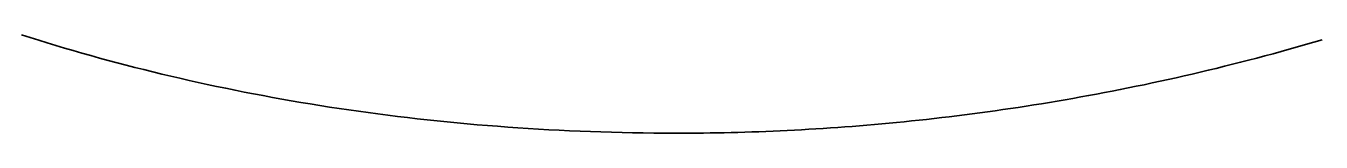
# Model space of a CAD drawing. Extents: x -7.3 to 34, y 0 to 22.
# Drawn here: x 2.27561 to 2.31737, y 0.71264 to 0.71582 of the extents above; entities that cross this region are included whole.
import ezdxf

# ---------------------------------------------------------------- set-up
doc = ezdxf.new("R2010")
doc.units = 0
doc.layers.add('SH_Text', color=7, linetype='Continuous')

msp = doc.modelspace()

# ---------------------------------------------------------------- linework, layer by layer
at = {"layer": 'SH_Text'}
for p, q in [((2.275744, 0.715734), (2.275469, 0.715822)), ((2.276019, 0.715648), (2.275744, 0.715734)), ((2.276296, 0.715562), (2.276019, 0.715648)), ((2.276574, 0.715478), (2.276296, 0.715562)), ((2.276853, 0.715395), (2.276574, 0.715478)), ((2.31661, 0.715431), (2.316346, 0.715357)), ((2.316873, 0.715506), (2.31661, 0.715431)), ((2.317137, 0.715583), (2.316873, 0.715506)), ((2.3174, 0.715661), (2.317137, 0.715583)), ((2.277133, 0.715313), (2.276853, 0.715395)), ((2.277414, 0.715232), (2.277133, 0.715313)), ((2.277696, 0.715152), (2.277414, 0.715232)), ((2.277979, 0.715073), (2.277696, 0.715152)), ((2.278263, 0.714996), (2.277979, 0.715073)), ((2.315297, 0.715071), (2.315035, 0.715003)), ((2.315559, 0.715141), (2.315297, 0.715071)), ((2.315821, 0.715212), (2.315559, 0.715141)), ((2.316084, 0.715284), (2.315821, 0.715212)), ((2.316346, 0.715357), (2.316084, 0.715284)), ((2.278548, 0.714919), (2.278263, 0.714996)), ((2.278834, 0.714844), (2.278548, 0.714919)), ((2.279121, 0.71477), (2.278834, 0.714844)), ((2.279409, 0.714697), (2.279121, 0.71477)), ((2.279699, 0.714625), (2.279409, 0.714697)), ((2.279989, 0.714554), (2.279699, 0.714625)), ((2.313471, 0.714615), (2.313212, 0.714554)), ((2.313731, 0.714676), (2.313471, 0.714615)), ((2.313991, 0.714739), (2.313731, 0.714676)), ((2.314252, 0.714804), (2.313991, 0.714739)), ((2.314512, 0.714869), (2.314252, 0.714804)), ((2.314774, 0.714935), (2.314512, 0.714869)), ((2.315035, 0.715003), (2.314774, 0.714935)), ((2.28028, 0.714485), (2.279989, 0.714554)), ((2.280573, 0.714417), (2.28028, 0.714485)), ((2.280866, 0.714349), (2.280573, 0.714417)), ((2.281161, 0.714284), (2.280866, 0.714349)), ((2.281456, 0.714219), (2.281161, 0.714284)), ((2.281753, 0.714155), (2.281456, 0.714219)), ((2.311663, 0.714211), (2.311406, 0.714158)), ((2.31192, 0.714266), (2.311663, 0.714211)), ((2.312178, 0.714321), (2.31192, 0.714266)), ((2.312436, 0.714378), (2.312178, 0.714321)), ((2.312694, 0.714435), (2.312436, 0.714378)), ((2.312953, 0.714494), (2.312694, 0.714435)), ((2.313212, 0.714554), (2.312953, 0.714494)), ((2.282051, 0.714093), (2.281753, 0.714155)), ((2.282349, 0.714032), (2.282051, 0.714093)), ((2.282649, 0.713972), (2.282349, 0.714032)), ((2.28295, 0.713913), (2.282649, 0.713972)), ((2.283252, 0.713856), (2.28295, 0.713913)), ((2.283555, 0.7138), (2.283252, 0.713856)), ((2.283859, 0.713745), (2.283555, 0.7138)), ((2.309367, 0.713768), (2.309114, 0.713723)), ((2.30962, 0.713813), (2.309367, 0.713768)), ((2.309874, 0.713859), (2.30962, 0.713813)), ((2.310128, 0.713906), (2.309874, 0.713859)), ((2.310383, 0.713955), (2.310128, 0.713906)), ((2.310638, 0.714004), (2.310383, 0.713955)), ((2.310894, 0.714054), (2.310638, 0.714004)), ((2.311149, 0.714105), (2.310894, 0.714054)), ((2.311406, 0.714158), (2.311149, 0.714105)), ((2.284164, 0.713691), (2.283859, 0.713745)), ((2.28447, 0.713639), (2.284164, 0.713691)), ((2.284777, 0.713588), (2.28447, 0.713639)), ((2.285086, 0.713538), (2.284777, 0.713588)), ((2.285395, 0.713489), (2.285086, 0.713538)), ((2.285705, 0.713442), (2.285395, 0.713489)), ((2.286017, 0.713396), (2.285705, 0.713442)), ((2.286329, 0.713351), (2.286017, 0.713396)), ((2.286643, 0.713308), (2.286329, 0.713351)), ((2.30686, 0.713369), (2.306613, 0.713334)), ((2.307109, 0.713405), (2.30686, 0.713369)), ((2.307357, 0.713441), (2.307109, 0.713405)), ((2.307607, 0.713478), (2.307357, 0.713441)), ((2.307857, 0.713517), (2.307607, 0.713478)), ((2.308107, 0.713556), (2.307857, 0.713517)), ((2.308358, 0.713597), (2.308107, 0.713556)), ((2.30861, 0.713638), (2.308358, 0.713597)), ((2.308861, 0.71368), (2.30861, 0.713638)), ((2.309114, 0.713723), (2.308861, 0.71368)), ((2.286957, 0.713266), (2.286643, 0.713308)), ((2.287273, 0.713225), (2.286957, 0.713266)), ((2.28759, 0.713185), (2.287273, 0.713225)), ((2.287908, 0.713147), (2.28759, 0.713185)), ((2.288227, 0.71311), (2.287908, 0.713147)), ((2.288546, 0.713075), (2.288227, 0.71311)), ((2.288867, 0.713041), (2.288546, 0.713075)), ((2.28919, 0.713008), (2.288867, 0.713041)), ((2.289513, 0.712977), (2.28919, 0.713008)), ((2.289837, 0.712947), (2.289513, 0.712977)), ((2.290162, 0.712918), (2.289837, 0.712947)), ((2.302966, 0.712923), (2.302728, 0.712902)), ((2.303205, 0.712944), (2.302966, 0.712923)), ((2.303444, 0.712966), (2.303205, 0.712944)), ((2.303684, 0.712989), (2.303444, 0.712966)), ((2.303925, 0.713013), (2.303684, 0.712989)), ((2.304166, 0.713038), (2.303925, 0.713013)), ((2.304408, 0.713064), (2.304166, 0.713038)), ((2.304651, 0.71309), (2.304408, 0.713064)), ((2.304894, 0.713117), (2.304651, 0.71309)), ((2.305138, 0.713146), (2.304894, 0.713117)), ((2.305382, 0.713175), (2.305138, 0.713146)), ((2.305627, 0.713205), (2.305382, 0.713175)), ((2.305873, 0.713236), (2.305627, 0.713205)), ((2.306119, 0.713268), (2.305873, 0.713236)), ((2.306365, 0.713301), (2.306119, 0.713268)), ((2.306613, 0.713334), (2.306365, 0.713301)), ((2.290489, 0.712891), (2.290162, 0.712918)), ((2.290816, 0.712865), (2.290489, 0.712891)), ((2.291144, 0.712841), (2.290816, 0.712865)), ((2.291474, 0.712818), (2.291144, 0.712841)), ((2.291805, 0.712796), (2.291474, 0.712818)), ((2.292136, 0.712776), (2.291805, 0.712796)), ((2.292469, 0.712757), (2.292136, 0.712776)), ((2.292803, 0.71274), (2.292469, 0.712757)), ((2.293138, 0.712724), (2.292803, 0.71274)), ((2.293474, 0.712709), (2.293138, 0.712724)), ((2.293811, 0.712696), (2.293474, 0.712709)), ((2.294149, 0.712684), (2.293811, 0.712696)), ((2.294488, 0.712674), (2.294149, 0.712684)), ((2.294829, 0.712666), (2.294488, 0.712674)), ((2.29517, 0.712658), (2.294829, 0.712666)), ((2.295513, 0.712653), (2.29517, 0.712658)), ((2.295856, 0.712648), (2.295513, 0.712653)), ((2.296201, 0.712646), (2.295856, 0.712648)), ((2.296547, 0.712644), (2.296201, 0.712646)), ((2.296633, 0.712644), (2.296547, 0.712644)), ((2.296639, 0.712644), (2.296633, 0.712644)), ((2.296642, 0.712644), (2.296639, 0.712644)), ((2.296649, 0.712644), (2.296642, 0.712644)), ((2.296663, 0.712644), (2.296649, 0.712644)), ((2.29669, 0.712644), (2.296663, 0.712644)), ((2.296798, 0.712644), (2.29669, 0.712644)), ((2.297016, 0.712645), (2.296798, 0.712644)), ((2.297235, 0.712646), (2.297016, 0.712645)), ((2.297455, 0.712649), (2.297235, 0.712646)), ((2.297676, 0.712651), (2.297455, 0.712649)), ((2.297897, 0.712655), (2.297676, 0.712651)), ((2.298119, 0.712659), (2.297897, 0.712655)), ((2.298343, 0.712664), (2.298119, 0.712659)), ((2.298566, 0.71267), (2.298343, 0.712664)), ((2.298791, 0.712676), (2.298566, 0.71267)), ((2.299017, 0.712683), (2.298791, 0.712676)), ((2.299243, 0.712691), (2.299017, 0.712683)), ((2.29947, 0.7127), (2.299243, 0.712691)), ((2.299698, 0.712709), (2.29947, 0.7127)), ((2.299927, 0.712719), (2.299698, 0.712709)), ((2.300156, 0.71273), (2.299927, 0.712719)), ((2.300386, 0.712742), (2.300156, 0.71273)), ((2.300617, 0.712754), (2.300386, 0.712742)), ((2.300849, 0.712768), (2.300617, 0.712754)), ((2.301082, 0.712782), (2.300849, 0.712768)), ((2.301315, 0.712796), (2.301082, 0.712782)), ((2.301549, 0.712812), (2.301315, 0.712796)), ((2.301783, 0.712828), (2.301549, 0.712812)), ((2.302018, 0.712846), (2.301783, 0.712828)), ((2.302254, 0.712864), (2.302018, 0.712846)), ((2.302491, 0.712883), (2.302254, 0.712864)), ((2.302728, 0.712902), (2.302491, 0.712883))]:
    msp.add_line(p, q, dxfattribs=at)
msp.add_lwpolyline([(2.3174, 0.715661), (2.317137, 0.715583), (2.316873, 0.715506), (2.31661, 0.715431), (2.316346, 0.715357), (2.316084, 0.715284), (2.315821, 0.715212), (2.315559, 0.715141), (2.315297, 0.715071), (2.315035, 0.715003), (2.314774, 0.714935), (2.314512, 0.714869), (2.314252, 0.714804), (2.313991, 0.714739), (2.313731, 0.714676), (2.313471, 0.714615), (2.313212, 0.714554), (2.312953, 0.714494), (2.312694, 0.714435), (2.312436, 0.714378), (2.312178, 0.714321), (2.31192, 0.714266), (2.311663, 0.714211), (2.311406, 0.714158), (2.311149, 0.714105), (2.310894, 0.714054), (2.310638, 0.714004), (2.310383, 0.713955), (2.310128, 0.713906), (2.309874, 0.713859), (2.30962, 0.713813), (2.309367, 0.713768), (2.309114, 0.713723), (2.308861, 0.71368), (2.30861, 0.713638), (2.308358, 0.713597), (2.308107, 0.713556), (2.307857, 0.713517), (2.307607, 0.713478), (2.307357, 0.713441), (2.307109, 0.713405), (2.30686, 0.713369), (2.306613, 0.713334), (2.306365, 0.713301), (2.306119, 0.713268), (2.305873, 0.713236), (2.305627, 0.713205), (2.305382, 0.713175), (2.305138, 0.713146), (2.304894, 0.713117), (2.304651, 0.71309), (2.304408, 0.713064), (2.304166, 0.713038), (2.303925, 0.713013), (2.303684, 0.712989), (2.303444, 0.712966), (2.303205, 0.712944), (2.302966, 0.712923), (2.302728, 0.712902), (2.302491, 0.712883), (2.302254, 0.712864), (2.302018, 0.712846), (2.301783, 0.712828), (2.301549, 0.712812), (2.301315, 0.712796), (2.301082, 0.712782), (2.300849, 0.712768), (2.300617, 0.712754), (2.300386, 0.712742), (2.300156, 0.71273), (2.299927, 0.712719), (2.299698, 0.712709), (2.29947, 0.7127), (2.299243, 0.712691), (2.299017, 0.712683), (2.298791, 0.712676), (2.298566, 0.71267), (2.298343, 0.712664), (2.298119, 0.712659), (2.297897, 0.712655), (2.297676, 0.712651), (2.297455, 0.712649), (2.297235, 0.712646), (2.297016, 0.712645), (2.296798, 0.712644), (2.29669, 0.712644), (2.296663, 0.712644), (2.296649, 0.712644), (2.296642, 0.712644), (2.296639, 0.712644), (2.296633, 0.712644), (2.296547, 0.712644), (2.296201, 0.712646), (2.295856, 0.712648), (2.295513, 0.712653), (2.29517, 0.712658), (2.294829, 0.712666), (2.294488, 0.712674), (2.294149, 0.712684), (2.293811, 0.712696), (2.293474, 0.712709), (2.293138, 0.712724), (2.292803, 0.71274), (2.292469, 0.712757), (2.292136, 0.712776), (2.291805, 0.712796), (2.291474, 0.712818), (2.291144, 0.712841), (2.290816, 0.712865), (2.290489, 0.712891), (2.290162, 0.712918), (2.289837, 0.712947), (2.289513, 0.712977), (2.28919, 0.713008), (2.288867, 0.713041), (2.288546, 0.713075), (2.288227, 0.71311), (2.287908, 0.713147), (2.28759, 0.713185), (2.287273, 0.713225), (2.286957, 0.713266), (2.286643, 0.713308), (2.286329, 0.713351), (2.286017, 0.713396), (2.285705, 0.713442), (2.285395, 0.713489), (2.285086, 0.713538), (2.284777, 0.713588), (2.28447, 0.713639), (2.284164, 0.713691), (2.283859, 0.713745), (2.283555, 0.7138), (2.283252, 0.713856), (2.28295, 0.713913), (2.282649, 0.713972), (2.282349, 0.714032), (2.282051, 0.714093), (2.281753, 0.714155), (2.281456, 0.714219), (2.281161, 0.714284), (2.280866, 0.714349), (2.280573, 0.714417), (2.28028, 0.714485), (2.279989, 0.714554), (2.279699, 0.714625), (2.279409, 0.714697), (2.279121, 0.71477), (2.278834, 0.714844), (2.278548, 0.714919), (2.278263, 0.714996), (2.277979, 0.715073), (2.277696, 0.715152), (2.277414, 0.715232), (2.277133, 0.715313), (2.276853, 0.715395), (2.276574, 0.715478), (2.276296, 0.715562), (2.276019, 0.715648), (2.275744, 0.715734), (2.275469, 0.715822)], dxfattribs=at)

doc.saveas('drawing.dxf')
